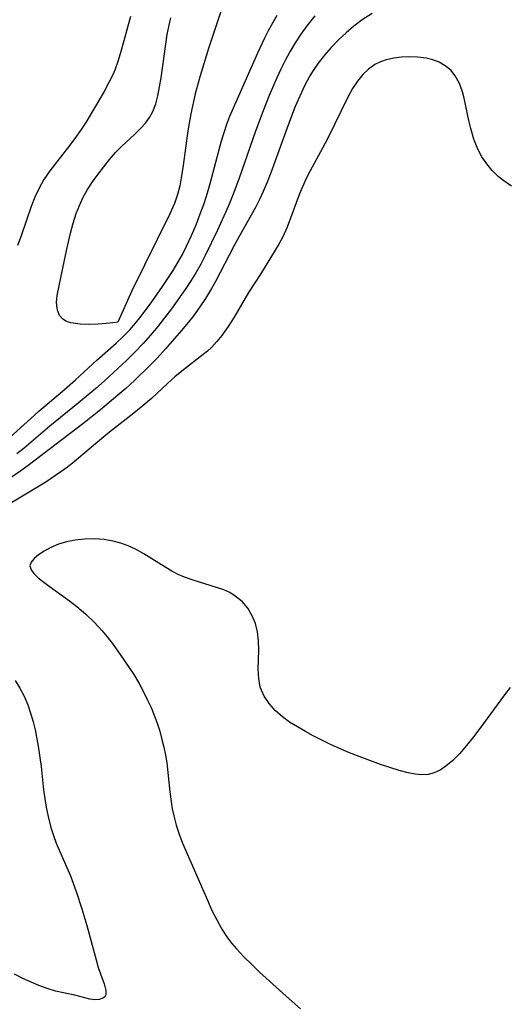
# Model space of a CAD drawing. Header units: metres. Extents: x 1073367 to 1082519, y 1569854 to 1574957.
# Tile 999 of 1056: x 1080123 to 1080201, y 1573254 to 1573411. Entities that reach past the tile are written whole.
import ezdxf

# ---------------------------------------------------------------- set-up
doc = ezdxf.new("R2010")
doc.units = ezdxf.units.M
doc.layers.add('CGG_CurvaNivelLidar_v1', color=253, linetype='Continuous', lineweight=30)

msp = doc.modelspace()

# ---------------------------------------------------------------- linework, layer by layer
at = {"layer": 'CGG_CurvaNivelLidar_v1'}
for p, q in [((1080155.4022, 1573413.9605, 70.5), (1080153.0059, 1573406.7578, 70.5)), ((1080140.4949, 1573411.8994, 71), (1080139.0431, 1573406.4462, 71)), ((1080146.6923, 1573410.4763, 70.5), (1080146.9823, 1573411.6463, 70.5)), ((1080163.2993, 1573410.8857, 71), (1080164.0076, 1573412.0913, 71)), ((1080170.0646, 1573411.9983, 71.5), (1080168.795, 1573410.3969, 71.5)), ((1080177.6581, 1573411.3535, 72), (1080176.3327, 1573410.3483, 72)), ((1080179.2426, 1573412.3857, 72), (1080177.6581, 1573411.3535, 72)), ((1080146.4106, 1573409.0106, 70.5), (1080146.6923, 1573410.4763, 70.5)), ((1080162.0376, 1573408.4748, 71), (1080162.6307, 1573409.6566, 71)), ((1080162.6307, 1573409.6566, 71), (1080163.2993, 1573410.8857, 71)), ((1080168.795, 1573410.3969, 71.5), (1080167.8175, 1573409.0477, 71.5)), ((1080176.3327, 1573410.3483, 72), (1080175.0631, 1573409.2683, 72)), ((1080145.4379, 1573402.057, 70.5), (1080146.4106, 1573409.0106, 70.5)), ((1080160.9233, 1573406.0695, 71), (1080162.0376, 1573408.4748, 71)), ((1080167.8175, 1573409.0477, 71.5), (1080166.8961, 1573407.6583, 71.5)), ((1080173.8468, 1573408.1249, 72), (1080172.6975, 1573406.938, 72)), ((1080175.0631, 1573409.2683, 72), (1080173.8468, 1573408.1249, 72)), ((1080139.0431, 1573406.4462, 71), (1080138.4919, 1573404.6636, 71)), ((1080153.0059, 1573406.7578, 70.5), (1080151.654, 1573402.3783, 70.5)), ((1080166.8961, 1573407.6583, 71.5), (1080166.0362, 1573406.2286, 71.5)), ((1080172.6975, 1573406.938, 72), (1080171.6086, 1573405.6975, 72)), ((1080157.6423, 1573398.7006, 71), (1080160.9233, 1573406.0695, 71)), ((1080165.2865, 1573404.8443, 71.5), (1080164.5875, 1573403.43, 71.5)), ((1080166.0362, 1573406.2286, 71.5), (1080165.2865, 1573404.8443, 71.5)), ((1080171.6086, 1573405.6975, 72), (1080170.5908, 1573404.401, 72)), ((1080181.4761, 1573404.9226, 72.5), (1080180.5616, 1573404.5966, 72.5)), ((1080182.7063, 1573405.2078, 72.5), (1080181.4761, 1573404.9226, 72.5)), ((1080183.9709, 1573405.3628, 72.5), (1080182.7063, 1573405.2078, 72.5)), ((1080185.2479, 1573405.4073, 72.5), (1080183.9709, 1573405.3628, 72.5)), ((1080186.5154, 1573405.3543, 72.5), (1080185.2479, 1573405.4073, 72.5)), ((1080187.9248, 1573405.1773, 72.5), (1080186.5154, 1573405.3543, 72.5)), ((1080188.9853, 1573404.9317, 72.5), (1080187.9248, 1573405.1773, 72.5)), ((1080189.9806, 1573404.5631, 72.5), (1080188.9853, 1573404.9317, 72.5)), ((1080137.9827, 1573403.3022, 71), (1080137.6558, 1573402.5472, 71)), ((1080138.4919, 1573404.6636, 71), (1080137.9827, 1573403.3022, 71)), ((1080164.5875, 1573403.43, 71.5), (1080163.9539, 1573402.0474, 71.5)), ((1080170.5908, 1573404.401, 72), (1080169.6599, 1573403.0423, 72)), ((1080178.6592, 1573403.4559, 72.5), (1080177.7381, 1573402.5914, 72.5)), ((1080179.6938, 1573404.1684, 72.5), (1080178.6592, 1573403.4559, 72.5)), ((1080180.5616, 1573404.5966, 72.5), (1080179.6938, 1573404.1684, 72.5)), ((1080190.9665, 1573403.9948, 72.5), (1080189.9806, 1573404.5631, 72.5)), ((1080191.8363, 1573403.2616, 72.5), (1080190.9665, 1573403.9948, 72.5)), ((1080192.5698, 1573402.377, 72.5), (1080191.8363, 1573403.2616, 72.5)), ((1080137.6558, 1573402.5472, 71), (1080137.001, 1573401.1923, 71)), ((1080144.9124, 1573399.1406, 70.5), (1080145.4379, 1573402.057, 70.5)), ((1080151.654, 1573402.3783, 70.5), (1080150.8677, 1573399.5048, 70.5)), ((1080163.9539, 1573402.0474, 71.5), (1080162.7631, 1573399.2385, 71.5)), ((1080169.2469, 1573402.3622, 72), (1080168.3957, 1573400.7723, 72)), ((1080169.6599, 1573403.0423, 72), (1080169.2469, 1573402.3622, 72)), ((1080177.7381, 1573402.5914, 72.5), (1080176.8728, 1573401.522, 72.5)), ((1080193.2442, 1573401.151, 72.5), (1080192.5698, 1573402.377, 72.5)), ((1080137.001, 1573401.1923, 71), (1080136.2885, 1573399.8583, 71)), ((1080168.3957, 1573400.7723, 72), (1080167.6322, 1573399.1247, 72)), ((1080176.1041, 1573400.3325, 72.5), (1080175.3372, 1573398.9237, 72.5)), ((1080176.8728, 1573401.522, 72.5), (1080176.1041, 1573400.3325, 72.5)), ((1080193.7398, 1573399.7789, 72.5), (1080193.2442, 1573401.151, 72.5)), ((1080136.2885, 1573399.8583, 71), (1080134.7589, 1573397.2285, 71)), ((1080144.5792, 1573397.8619, 70.5), (1080144.9124, 1573399.1406, 70.5)), ((1080150.8677, 1573399.5048, 70.5), (1080150.1609, 1573396.2836, 70.5)), ((1080156.453, 1573395.8969, 71), (1080157.6423, 1573398.7006, 71)), ((1080162.7631, 1573399.2385, 71.5), (1080161.7699, 1573396.7499, 71.5)), ((1080167.6322, 1573399.1247, 72), (1080166.9288, 1573397.4371, 72)), ((1080175.3372, 1573398.9237, 72.5), (1080172.1508, 1573392.3958, 72.5)), ((1080194.0021, 1573398.7695, 72.5), (1080193.7398, 1573399.7789, 72.5)), ((1080194.7524, 1573395.1904, 72.5), (1080194.0021, 1573398.7695, 72.5)), ((1080134.7589, 1573397.2285, 71), (1080133.3337, 1573394.9085, 71)), ((1080144.1123, 1573396.663, 70.5), (1080144.5792, 1573397.8619, 70.5)), ((1080166.9288, 1573397.4371, 72), (1080165.8557, 1573394.6396, 72)), ((1080142.901, 1573394.8071, 70.5), (1080143.5652, 1573395.7057, 70.5)), ((1080143.5652, 1573395.7057, 70.5), (1080144.1123, 1573396.663, 70.5)), ((1080150.1609, 1573396.2836, 70.5), (1080149.6771, 1573393.5449, 70.5)), ((1080155.9696, 1573394.6055, 71), (1080156.453, 1573395.8969, 71)), ((1080161.7699, 1573396.7499, 71.5), (1080160.5467, 1573393.4829, 71.5)), ((1080132.5942, 1573393.7688, 71), (1080131.7165, 1573392.4904, 71)), ((1080133.3337, 1573394.9085, 71), (1080132.5942, 1573393.7688, 71)), ((1080141.1452, 1573392.956, 70.5), (1080142.1476, 1573393.9537, 70.5)), ((1080142.1476, 1573393.9537, 70.5), (1080142.901, 1573394.8071, 70.5)), ((1080155.5269, 1573393.2988, 71), (1080155.9696, 1573394.6055, 71)), ((1080165.8557, 1573394.6396, 72), (1080163.0097, 1573386.8347, 72)), ((1080195.0526, 1573393.913, 72.5), (1080194.7524, 1573395.1904, 72.5)), ((1080195.5433, 1573392.2251, 72.5), (1080195.0526, 1573393.913, 72.5)), ((1080131.7165, 1573392.4904, 71), (1080130.8073, 1573391.2445, 71)), ((1080139.1186, 1573391.0764, 70.5), (1080141.1452, 1573392.956, 70.5)), ((1080149.6771, 1573393.5449, 70.5), (1080148.9574, 1573387.9747, 70.5)), ((1080155.1137, 1573391.9482, 71), (1080155.5269, 1573393.2988, 71)), ((1080160.5467, 1573393.4829, 71.5), (1080157.9362, 1573385.9612, 71.5)), ((1080172.1508, 1573392.3958, 72.5), (1080171.3087, 1573390.7885, 72.5)), ((1080196.1844, 1573390.6043, 72.5), (1080195.5433, 1573392.2251, 72.5)), ((1080130.8073, 1573391.2445, 71), (1080127.6003, 1573387.1564, 71)), ((1080138.1204, 1573390.0516, 70.5), (1080139.1186, 1573391.0764, 70.5)), ((1080153.278, 1573385.0957, 71), (1080155.1137, 1573391.9482, 71)), ((1080171.3087, 1573390.7885, 72.5), (1080169.2874, 1573387.1563, 72.5)), ((1080196.8319, 1573389.3934, 72.5), (1080196.1844, 1573390.6043, 72.5)), ((1080137.1551, 1573388.9554, 70.5), (1080138.1204, 1573390.0516, 70.5)), ((1080197.5991, 1573388.2566, 72.5), (1080196.8319, 1573389.3934, 72.5)), ((1080135.3112, 1573386.6121, 70.5), (1080136.2193, 1573387.8042, 70.5)), ((1080136.2193, 1573387.8042, 70.5), (1080137.1551, 1573388.9554, 70.5)), ((1080148.9574, 1573387.9747, 70.5), (1080148.7119, 1573386.3391, 70.5)), ((1080198.4772, 1573387.2017, 72.5), (1080197.5991, 1573388.2566, 72.5)), ((1080127.6003, 1573387.1564, 71), (1080126.6384, 1573385.7642, 71)), ((1080134.4391, 1573385.3934, 70.5), (1080135.3112, 1573386.6121, 70.5)), ((1080148.7119, 1573386.3391, 70.5), (1080148.3947, 1573384.7291, 70.5)), ((1080157.9362, 1573385.9612, 71.5), (1080157.0882, 1573383.6536, 71.5)), ((1080163.0097, 1573386.8347, 72), (1080162.4051, 1573385.308, 72)), ((1080169.2874, 1573387.1563, 72.5), (1080168.6165, 1573385.7902, 72.5)), ((1080199.4623, 1573386.2399, 72.5), (1080198.4772, 1573387.2017, 72.5)), ((1080200.3226, 1573385.5465, 72.5), (1080199.4623, 1573386.2399, 72.5)), ((1080125.8657, 1573384.3694, 71), (1080125.1968, 1573382.8992, 71)), ((1080126.6384, 1573385.7642, 71), (1080125.8657, 1573384.3694, 71)), ((1080133.6212, 1573384.136, 70.5), (1080134.4391, 1573385.3934, 70.5)), ((1080148.3947, 1573384.7291, 70.5), (1080148.0313, 1573383.3559, 70.5)), ((1080152.8538, 1573383.6355, 71), (1080153.278, 1573385.0957, 71)), ((1080162.4051, 1573385.308, 72), (1080161.7644, 1573383.8032, 72)), ((1080168.6165, 1573385.7902, 72.5), (1080167.613, 1573383.4716, 72.5)), ((1080201.5754, 1573384.6997, 72.5), (1080200.3226, 1573385.5465, 72.5)), ((1080125.1968, 1573382.8992, 71), (1080124.6063, 1573381.3994, 71)), ((1080132.3117, 1573381.5736, 70.5), (1080132.888, 1573382.8273, 70.5)), ((1080132.888, 1573382.8273, 70.5), (1080133.6212, 1573384.136, 70.5)), ((1080148.0313, 1573383.3559, 70.5), (1080147.5386, 1573381.9127, 70.5)), ((1080152.2956, 1573381.9271, 71), (1080152.8538, 1573383.6355, 71)), ((1080157.0882, 1573383.6536, 71.5), (1080156.2276, 1573381.5332, 71.5)), ((1080161.7644, 1573383.8032, 72), (1080161.1679, 1573382.5161, 72)), ((1080167.613, 1573383.4716, 72.5), (1080165.5967, 1573378.1312, 72.5)), ((1080124.6063, 1573381.3994, 71), (1080122.9737, 1573376.7349, 71)), ((1080131.8154, 1573380.2768, 70.5), (1080132.3117, 1573381.5736, 70.5)), ((1080147.5386, 1573381.9127, 70.5), (1080146.8339, 1573380.2636, 70.5)), ((1080151.6876, 1573380.2354, 71), (1080152.2956, 1573381.9271, 71)), ((1080156.2276, 1573381.5332, 71.5), (1080154.4591, 1573377.6005, 71.5)), ((1080160.5294, 1573381.2553, 72), (1080157.9618, 1573376.7109, 72)), ((1080161.1679, 1573382.5161, 72), (1080160.5294, 1573381.2553, 72)), ((1080131.3142, 1573378.7222, 70.5), (1080131.8154, 1573380.2768, 70.5)), ((1080146.8339, 1573380.2636, 70.5), (1080140.7362, 1573367.9133, 70.5)), ((1080151.0124, 1573378.4805, 71), (1080151.6876, 1573380.2354, 71)), ((1080130.88, 1573377.1391, 70.5), (1080131.3142, 1573378.7222, 70.5)), ((1080150.2919, 1573376.7462, 71), (1080151.0124, 1573378.4805, 71)), ((1080165.5967, 1573378.1312, 72.5), (1080164.9032, 1573376.5655, 72.5)), ((1080122.9737, 1573376.7349, 71), (1080122.4006, 1573375.1688, 71)), ((1080130.2902, 1573374.5688, 70.5), (1080130.88, 1573377.1391, 70.5)), ((1080149.5132, 1573375.0414, 71), (1080150.2919, 1573376.7462, 71)), ((1080154.4591, 1573377.6005, 71.5), (1080152.5026, 1573373.5544, 71.5)), ((1080157.9618, 1573376.7109, 72), (1080157.0829, 1573375.0861, 72)), ((1080164.9032, 1573376.5655, 72.5), (1080164.2818, 1573375.4027, 72.5)), ((1080148.8558, 1573373.7413, 71), (1080149.5132, 1573375.0414, 71)), ((1080157.0829, 1573375.0861, 72), (1080154.1297, 1573369.3905, 72)), ((1080164.2818, 1573375.4027, 72.5), (1080161.3258, 1573370.579, 72.5)), ((1080129.6928, 1573371.5308, 70.5), (1080130.2902, 1573374.5688, 70.5)), ((1080148.1223, 1573372.4297, 71), (1080148.8558, 1573373.7413, 71)), ((1080152.5026, 1573373.5544, 71.5), (1080151.7721, 1573372.1647, 71.5)), ((1080147.3304, 1573371.1352, 71), (1080148.1223, 1573372.4297, 71)), ((1080151.7721, 1573372.1647, 71.5), (1080151.0004, 1573370.8004, 71.5)), ((1080128.7593, 1573367.1376, 70.5), (1080129.6928, 1573371.5308, 70.5)), ((1080145.6516, 1573368.6049, 71), (1080147.3304, 1573371.1352, 71)), ((1080151.0004, 1573370.8004, 71.5), (1080150.2076, 1573369.5142, 71.5)), ((1080161.3258, 1573370.579, 72.5), (1080159.4378, 1573367.6516, 72.5)), ((1080143.9574, 1573366.157, 71), (1080145.6516, 1573368.6049, 71)), ((1080150.2076, 1573369.5142, 71.5), (1080149.3746, 1573368.2529, 71.5)), ((1080154.1297, 1573369.3905, 72), (1080153.4917, 1573368.2472, 72)), ((1080128.6751, 1573366.07, 70.5), (1080128.7593, 1573367.1376, 70.5)), ((1080140.7362, 1573367.9133, 70.5), (1080140.0219, 1573366.36, 70.5)), ((1080149.3746, 1573368.2529, 71.5), (1080147.0595, 1573365.0063, 71.5)), ((1080153.4917, 1573368.2472, 72), (1080152.5371, 1573366.6883, 72)), ((1080159.4378, 1573367.6516, 72.5), (1080157.1116, 1573363.6858, 72.5)), ((1080128.7513, 1573365.0812, 70.5), (1080128.6751, 1573366.07, 70.5)), ((1080140.0219, 1573366.36, 70.5), (1080138.5, 1573362.8622, 70.5)), ((1080142.2355, 1573363.812, 71), (1080143.9574, 1573366.157, 71)), ((1080152.5371, 1573366.6883, 72), (1080151.5145, 1573365.1734, 72)), ((1080128.8485, 1573364.6534, 70.5), (1080128.7513, 1573365.0812, 70.5)), ((1080129.1575, 1573363.9308, 70.5), (1080128.8485, 1573364.6534, 70.5)), ((1080129.6486, 1573363.3561, 70.5), (1080129.1575, 1573363.9308, 70.5)), ((1080141.3363, 1573362.7092, 71), (1080142.2355, 1573363.812, 71)), ((1080147.0595, 1573365.0063, 71.5), (1080145.9875, 1573363.5734, 71.5)), ((1080151.5145, 1573365.1734, 72), (1080150.4346, 1573363.7005, 72)), ((1080130.2316, 1573362.9913, 70.5), (1080129.6486, 1573363.3561, 70.5)), ((1080130.9331, 1573362.7475, 70.5), (1080130.2316, 1573362.9913, 70.5)), ((1080132.4264, 1573362.5501, 70.5), (1080130.9331, 1573362.7475, 70.5)), ((1080133.867, 1573362.5155, 70.5), (1080132.4264, 1573362.5501, 70.5)), ((1080135.3132, 1573362.555, 70.5), (1080133.867, 1573362.5155, 70.5)), ((1080136.6298, 1573362.6411, 70.5), (1080135.3132, 1573362.555, 70.5)), ((1080137.6835, 1573362.7451, 70.5), (1080136.6298, 1573362.6411, 70.5)), ((1080138.5, 1573362.8622, 70.5), (1080137.6835, 1573362.7451, 70.5)), ((1080140.3938, 1573361.6461, 71), (1080141.3363, 1573362.7092, 71)), ((1080145.9875, 1573363.5734, 71.5), (1080144.8814, 1573362.1679, 71.5)), ((1080149.5053, 1573362.5207, 72), (1080148.6424, 1573361.4876, 72)), ((1080150.4346, 1573363.7005, 72), (1080149.5053, 1573362.5207, 72)), ((1080156.1416, 1573362.1811, 72.5), (1080155.1281, 1573360.7483, 72.5)), ((1080157.1116, 1573363.6858, 72.5), (1080156.1416, 1573362.1811, 72.5)), ((1080139.3378, 1573360.5563, 71), (1080140.3938, 1573361.6461, 71)), ((1080143.7354, 1573360.7942, 71.5), (1080142.5471, 1573359.4572, 71.5)), ((1080144.8814, 1573362.1679, 71.5), (1080143.7354, 1573360.7942, 71.5)), ((1080148.6424, 1573361.4876, 72), (1080146.1243, 1573358.5828, 72)), ((1080155.1281, 1573360.7483, 72.5), (1080154.3419, 1573359.749, 72.5)), ((1080135.1088, 1573356.785, 71), (1080138.2385, 1573359.5138, 71)), ((1080138.2385, 1573359.5138, 71), (1080139.3378, 1573360.5563, 71)), ((1080142.5471, 1573359.4572, 71.5), (1080141.2267, 1573358.0728, 71.5)), ((1080154.3419, 1573359.749, 72.5), (1080153.4971, 1573358.8309, 72.5)), ((1080141.2267, 1573358.0728, 71.5), (1080139.8644, 1573356.7301, 71.5)), ((1080146.1243, 1573358.5828, 72), (1080144.8181, 1573357.1595, 72)), ((1080152.1647, 1573357.682, 72.5), (1080149.0028, 1573355.2511, 72.5)), ((1080152.8493, 1573358.2414, 72.5), (1080152.1647, 1573357.682, 72.5)), ((1080153.4971, 1573358.8309, 72.5), (1080152.8493, 1573358.2414, 72.5)), ((1080131.6918, 1573353.6216, 71), (1080135.1088, 1573356.785, 71)), ((1080139.8644, 1573356.7301, 71.5), (1080138.4694, 1573355.4239, 71.5)), ((1080143.6188, 1573355.9213, 72), (1080141.1422, 1573353.5175, 72)), ((1080144.8181, 1573357.1595, 72), (1080143.6188, 1573355.9213, 72)), ((1080138.4694, 1573355.4239, 71.5), (1080136.3202, 1573353.4815, 71.5)), ((1080149.0028, 1573355.2511, 72.5), (1080147.6342, 1573354.0991, 72.5)), ((1080129.9457, 1573352.059, 71), (1080131.6918, 1573353.6216, 71)), ((1080136.3202, 1573353.4815, 71.5), (1080134.9428, 1573352.2637, 71.5)), ((1080141.1422, 1573353.5175, 72), (1080139.7762, 1573352.2634, 72)), ((1080146.4257, 1573353.0222, 72.5), (1080143.8743, 1573350.6596, 72.5)), ((1080147.6342, 1573354.0991, 72.5), (1080146.4257, 1573353.0222, 72.5)), ((1080125.8404, 1573348.584, 71), (1080129.9457, 1573352.059, 71)), ((1080134.9428, 1573352.2637, 71.5), (1080132.1351, 1573349.8742, 71.5)), ((1080138.4832, 1573351.1432, 72), (1080135.6996, 1573348.8309, 72)), ((1080139.7762, 1573352.2634, 72), (1080138.4832, 1573351.1432, 72)), ((1080132.1351, 1573349.8742, 71.5), (1080127.606, 1573346.1884, 71.5)), ((1080143.8743, 1573350.6596, 72.5), (1080142.5589, 1573349.5, 72.5)), ((1080124.5382, 1573347.4539, 71), (1080125.8404, 1573348.584, 71)), ((1080135.6996, 1573348.8309, 72), (1080132.8649, 1573346.5924, 72)), ((1080141.2993, 1573348.4749, 72.5), (1080136.9027, 1573345.0485, 72.5)), ((1080142.5589, 1573349.5, 72.5), (1080141.2993, 1573348.4749, 72.5)), ((1080120.6146, 1573343.9081, 71), (1080124.5382, 1573347.4539, 71)), ((1080132.8649, 1573346.5924, 72), (1080124.324, 1573340.0435, 72)), ((1080127.606, 1573346.1884, 71.5), (1080123.4447, 1573342.6956, 71.5)), ((1080136.9027, 1573345.0485, 72.5), (1080134.5742, 1573343.1203, 72.5)), ((1080123.4447, 1573342.6956, 71.5), (1080122.3069, 1573341.7807, 71.5)), ((1080134.5742, 1573343.1203, 72.5), (1080131.4711, 1573340.4657, 72.5)), ((1080131.4711, 1573340.4657, 72.5), (1080130.4108, 1573339.6472, 72.5)), ((1080122.9456, 1573339.0392, 72), (1080118.4234, 1573335.9507, 72)), ((1080124.324, 1573340.0435, 72), (1080122.9456, 1573339.0392, 72)), ((1080129.3234, 1573338.8592, 72.5), (1080126.934, 1573337.2313, 72.5)), ((1080130.4108, 1573339.6472, 72.5), (1080129.3234, 1573338.8592, 72.5)), ((1080126.934, 1573337.2313, 72.5), (1080125.6314, 1573336.4018, 72.5)), ((1080125.6314, 1573336.4018, 72.5), (1080120.8065, 1573333.5548, 72.5)), ((1080130.258, 1573327.6695, 73), (1080128.9503, 1573327.2733, 73)), ((1080131.6574, 1573327.9421, 73), (1080130.258, 1573327.6695, 73)), ((1080133.1168, 1573328.0975, 73), (1080131.6574, 1573327.9421, 73)), ((1080134.7804, 1573328.1302, 73), (1080133.1168, 1573328.0975, 73)), ((1080136.2759, 1573328.0232, 73), (1080134.7804, 1573328.1302, 73)), ((1080137.7577, 1573327.7685, 73), (1080136.2759, 1573328.0232, 73)), ((1080138.9712, 1573327.4301, 73), (1080137.7577, 1573327.7685, 73)), ((1080126.6586, 1573326.1415, 73), (1080125.7719, 1573325.5648, 73)), ((1080127.7399, 1573326.7426, 73), (1080126.6586, 1573326.1415, 73)), ((1080128.9503, 1573327.2733, 73), (1080127.7399, 1573326.7426, 73)), ((1080140.1567, 1573326.9893, 73), (1080138.9712, 1573327.4301, 73)), ((1080141.3094, 1573326.4611, 73), (1080140.1567, 1573326.9893, 73)), ((1080142.6468, 1573325.7331, 73), (1080141.3094, 1573326.4611, 73)), ((1080124.57, 1573324.394, 73), (1080124.3936, 1573323.7904, 73)), ((1080125.0547, 1573324.9836, 73), (1080124.57, 1573324.394, 73)), ((1080125.7719, 1573325.5648, 73), (1080125.0547, 1573324.9836, 73)), ((1080143.9418, 1573324.9412, 73), (1080142.6468, 1573325.7331, 73)), ((1080146.1579, 1573323.5159, 73), (1080143.9418, 1573324.9412, 73)), ((1080124.3936, 1573323.7904, 73), (1080124.5731, 1573323.1848, 73)), ((1080124.5731, 1573323.1848, 73), (1080125.0453, 1573322.5557, 73)), ((1080147.1253, 1573322.9445, 73), (1080146.1579, 1573323.5159, 73)), ((1080148.1358, 1573322.4328, 73), (1080147.1253, 1573322.9445, 73)), ((1080125.0453, 1573322.5557, 73), (1080125.74, 1573321.8983, 73)), ((1080125.74, 1573321.8983, 73), (1080126.5983, 1573321.2054, 73)), ((1080126.5983, 1573321.2054, 73), (1080127.4938, 1573320.5302, 73)), ((1080149.1787, 1573321.9857, 73), (1080148.1358, 1573322.4328, 73)), ((1080150.556, 1573321.4919, 73), (1080149.1787, 1573321.9857, 73)), ((1080154.3166, 1573320.3581, 73), (1080150.556, 1573321.4919, 73)), ((1080127.4938, 1573320.5302, 73), (1080130.7619, 1573318.1889, 73)), ((1080155.4452, 1573319.9491, 73), (1080154.3166, 1573320.3581, 73)), ((1080156.4135, 1573319.5035, 73), (1080155.4452, 1573319.9491, 73)), ((1080130.7619, 1573318.1889, 73), (1080131.9267, 1573317.2922, 73)), ((1080157.3118, 1573318.9645, 73), (1080156.4135, 1573319.5035, 73)), ((1080158.3847, 1573318.0686, 73), (1080157.3118, 1573318.9645, 73)), ((1080159.2915, 1573317.0026, 73), (1080158.3847, 1573318.0686, 73)), ((1080131.9267, 1573317.2922, 73), (1080133.3334, 1573316.0763, 73)), ((1080160.02, 1573315.7961, 73), (1080159.2915, 1573317.0026, 73)), ((1080133.3334, 1573316.0763, 73), (1080134.6835, 1573314.761, 73)), ((1080160.533, 1573314.5397, 73), (1080160.02, 1573315.7961, 73)), ((1080134.6835, 1573314.761, 73), (1080135.9687, 1573313.3635, 73)), ((1080135.9687, 1573313.3635, 73), (1080136.7789, 1573312.3959, 73)), ((1080160.8694, 1573313.2063, 73), (1080160.533, 1573314.5397, 73)), ((1080136.7789, 1573312.3959, 73), (1080137.715, 1573311.1754, 73)), ((1080161.0418, 1573311.7462, 73), (1080160.8694, 1573313.2063, 73)), ((1080161.0771, 1573310.2607, 73), (1080161.0418, 1573311.7462, 73)), ((1080137.715, 1573311.1754, 73), (1080139.4423, 1573308.7521, 73)), ((1080160.9961, 1573307.2192, 73), (1080161.0771, 1573310.2607, 73)), ((1080139.4423, 1573308.7521, 73), (1080140.2505, 1573307.5653, 73)), ((1080140.2505, 1573307.5653, 73), (1080141.0292, 1573306.3582, 73)), ((1080161.0552, 1573305.753, 73), (1080160.9961, 1573307.2192, 73)), ((1080122.0336, 1573305.4259, 72.5), (1080122.7967, 1573304.192, 72.5)), ((1080141.0292, 1573306.3582, 73), (1080141.8783, 1573304.9311, 73)), ((1080161.3101, 1573304.3528, 73), (1080161.0552, 1573305.753, 73)), ((1080122.7967, 1573304.192, 72.5), (1080123.47, 1573302.9161, 72.5)), ((1080141.8783, 1573304.9311, 73), (1080142.6697, 1573303.4728, 73)), ((1080161.9132, 1573302.9204, 73), (1080161.3101, 1573304.3528, 73)), ((1080201.3893, 1573304.3169, 73), (1080200.4539, 1573303.1231, 73)), ((1080123.47, 1573302.9161, 72.5), (1080124.0701, 1573301.4949, 72.5)), ((1080142.6697, 1573303.4728, 73), (1080143.2629, 1573302.2797, 73)), ((1080143.2629, 1573302.2797, 73), (1080143.814, 1573301.0692, 73)), ((1080162.713, 1573301.7298, 73), (1080161.9132, 1573302.9204, 73)), ((1080200.4539, 1573303.1231, 73), (1080196.5193, 1573297.7187, 73)), ((1080124.0701, 1573301.4949, 72.5), (1080124.5631, 1573300.0246, 72.5)), ((1080143.814, 1573301.0692, 73), (1080144.3179, 1573299.8414, 73)), ((1080163.71, 1573300.621, 73), (1080162.713, 1573301.7298, 73)), ((1080164.8699, 1573299.5963, 73), (1080163.71, 1573300.621, 73)), ((1080124.5631, 1573300.0246, 72.5), (1080124.9082, 1573298.7744, 72.5)), ((1080144.3179, 1573299.8414, 73), (1080144.7792, 1573298.5699, 73)), ((1080166.0203, 1573298.7548, 73), (1080164.8699, 1573299.5963, 73)), ((1080124.9082, 1573298.7744, 72.5), (1080125.2067, 1573297.5041, 72.5)), ((1080125.2067, 1573297.5041, 72.5), (1080125.7066, 1573294.8766, 72.5)), ((1080144.7792, 1573298.5699, 73), (1080145.19, 1573297.2835, 73)), ((1080167.2551, 1573297.9681, 73), (1080166.0203, 1573298.7548, 73)), ((1080168.5527, 1573297.221, 73), (1080167.2551, 1573297.9681, 73)), ((1080196.5193, 1573297.7187, 73), (1080195.4989, 1573296.3737, 73)), ((1080145.19, 1573297.2835, 73), (1080145.5541, 1573295.9857, 73)), ((1080145.5541, 1573295.9857, 73), (1080145.8613, 1573294.7278, 73)), ((1080169.8095, 1573296.5472, 73), (1080168.5527, 1573297.221, 73)), ((1080172.5867, 1573295.1848, 73), (1080169.8095, 1573296.5472, 73)), ((1080195.4989, 1573296.3737, 73), (1080194.3741, 1573294.9837, 73)), ((1080125.7066, 1573294.8766, 72.5), (1080126.184, 1573291.6316, 72.5)), ((1080145.8613, 1573294.7278, 73), (1080146.1213, 1573293.4626, 73)), ((1080175.6189, 1573293.847, 73), (1080172.5867, 1573295.1848, 73)), ((1080194.3741, 1573294.9837, 73), (1080193.2305, 1573293.6866, 73)), ((1080146.1213, 1573293.4626, 73), (1080146.3273, 1573292.1989, 73)), ((1080177.1455, 1573293.2246, 73), (1080175.6189, 1573293.847, 73)), ((1080180.5668, 1573291.9556, 73), (1080177.1455, 1573293.2246, 73)), ((1080193.2305, 1573293.6866, 73), (1080192.1649, 1573292.607, 73)), ((1080126.184, 1573291.6316, 72.5), (1080126.5933, 1573287.9146, 72.5)), ((1080146.3273, 1573292.1989, 73), (1080146.5149, 1573290.6486, 73)), ((1080182.1003, 1573291.4468, 73), (1080180.5668, 1573291.9556, 73)), ((1080183.5907, 1573290.9971, 73), (1080182.1003, 1573291.4468, 73)), ((1080191.0688, 1573291.6745, 73), (1080190.1442, 1573291.0597, 73)), ((1080192.1649, 1573292.607, 73), (1080191.0688, 1573291.6745, 73)), ((1080146.5149, 1573290.6486, 73), (1080146.8151, 1573287.5467, 73)), ((1080185.0206, 1573290.6224, 73), (1080183.5907, 1573290.9971, 73)), ((1080186.1235, 1573290.3951, 73), (1080185.0206, 1573290.6224, 73)), ((1080187.1818, 1573290.2817, 73), (1080186.1235, 1573290.3951, 73)), ((1080188.2024, 1573290.3367, 73), (1080187.1818, 1573290.2817, 73)), ((1080189.1887, 1573290.6031, 73), (1080188.2024, 1573290.3367, 73)), ((1080190.1442, 1573291.0597, 73), (1080189.1887, 1573290.6031, 73)), ((1080126.5933, 1573287.9146, 72.5), (1080126.8351, 1573286.0627, 72.5)), ((1080146.8151, 1573287.5467, 73), (1080147.005, 1573286.0046, 73)), ((1080126.8351, 1573286.0627, 72.5), (1080127.0413, 1573284.8454, 72.5)), ((1080127.0413, 1573284.8454, 72.5), (1080127.2906, 1573283.6367, 72.5)), ((1080147.005, 1573286.0046, 73), (1080147.1937, 1573284.8642, 73)), ((1080147.1937, 1573284.8642, 73), (1080147.4317, 1573283.7334, 73)), ((1080127.2906, 1573283.6367, 72.5), (1080127.7475, 1573281.8659, 72.5)), ((1080147.4317, 1573283.7334, 73), (1080147.8409, 1573282.2142, 73)), ((1080127.7475, 1573281.8659, 72.5), (1080128.1542, 1573280.5934, 72.5)), ((1080147.8409, 1573282.2142, 73), (1080148.316, 1573280.7774, 73)), ((1080128.1542, 1573280.5934, 72.5), (1080128.6149, 1573279.3372, 72.5)), ((1080148.316, 1573280.7774, 73), (1080148.8554, 1573279.3581, 73)), ((1080128.6149, 1573279.3372, 72.5), (1080129.1194, 1573278.0955, 72.5)), ((1080148.8554, 1573279.3581, 73), (1080152.8299, 1573270.185, 73)), ((1080129.1194, 1573278.0955, 72.5), (1080130.8706, 1573274.0817, 72.5)), ((1080130.8706, 1573274.0817, 72.5), (1080131.8268, 1573271.5729, 72.5)), ((1080131.8268, 1573271.5729, 72.5), (1080132.7211, 1573268.8173, 72.5)), ((1080152.8299, 1573270.185, 73), (1080153.5697, 1573268.5669, 73)), ((1080132.7211, 1573268.8173, 72.5), (1080133.5123, 1573266.1135, 72.5)), ((1080153.5697, 1573268.5669, 73), (1080154.3276, 1573267.0478, 73)), ((1080133.5123, 1573266.1135, 72.5), (1080134.9836, 1573260.6427, 72.5)), ((1080154.3276, 1573267.0478, 73), (1080155.1539, 1573265.5764, 73)), ((1080155.1539, 1573265.5764, 73), (1080156.073, 1573264.1703, 73)), ((1080156.073, 1573264.1703, 73), (1080156.7614, 1573263.2618, 73)), ((1080156.7614, 1573263.2618, 73), (1080157.4974, 1573262.3871, 73)), ((1080157.4974, 1573262.3871, 73), (1080158.6997, 1573261.0983, 73)), ((1080134.9836, 1573260.6427, 72.5), (1080135.3509, 1573259.4217, 72.5)), ((1080158.6997, 1573261.0983, 73), (1080159.9357, 1573259.8783, 73)), ((1080159.9357, 1573259.8783, 73), (1080161.21, 1573258.6806, 73)), ((1080123.2613, 1573257.6637, 72.5), (1080121.9043, 1573258.3184, 72.5)), ((1080135.3509, 1573259.4217, 72.5), (1080136.3174, 1573256.7616, 72.5)), ((1080161.21, 1573258.6806, 73), (1080165.4429, 1573254.8217, 73)), ((1080125.8278, 1573256.5205, 72.5), (1080123.2613, 1573257.6637, 72.5)), ((1080127.1674, 1573256.0163, 72.5), (1080125.8278, 1573256.5205, 72.5)), ((1080136.3174, 1573256.7616, 72.5), (1080136.5736, 1573255.7142, 72.5)), ((1080128.4763, 1573255.6168, 72.5), (1080127.1674, 1573256.0163, 72.5)), ((1080131.5777, 1573254.9523, 72.5), (1080128.4763, 1573255.6168, 72.5)), ((1080133.9759, 1573254.3213, 72.5), (1080131.5777, 1573254.9523, 72.5)), ((1080136.5004, 1573254.9368, 72.5), (1080136.3796, 1573254.7253, 72.5)), ((1080136.5683, 1573255.1823, 72.5), (1080136.5004, 1573254.9368, 72.5)), ((1080136.5736, 1573255.7142, 72.5), (1080136.5683, 1573255.1823, 72.5)), ((1080134.7917, 1573254.2272, 72.5), (1080133.9759, 1573254.3213, 72.5)), ((1080135.5133, 1573254.2722, 72.5), (1080134.7917, 1573254.2272, 72.5)), ((1080136.0893, 1573254.473, 72.5), (1080135.5133, 1573254.2722, 72.5)), ((1080136.3796, 1573254.7253, 72.5), (1080136.0893, 1573254.473, 72.5)), ((1080165.4429, 1573254.8217, 73), (1080167.7501, 1573252.7784, 73))]:
    msp.add_line(p, q, dxfattribs=at)

doc.saveas('drawing.dxf')
